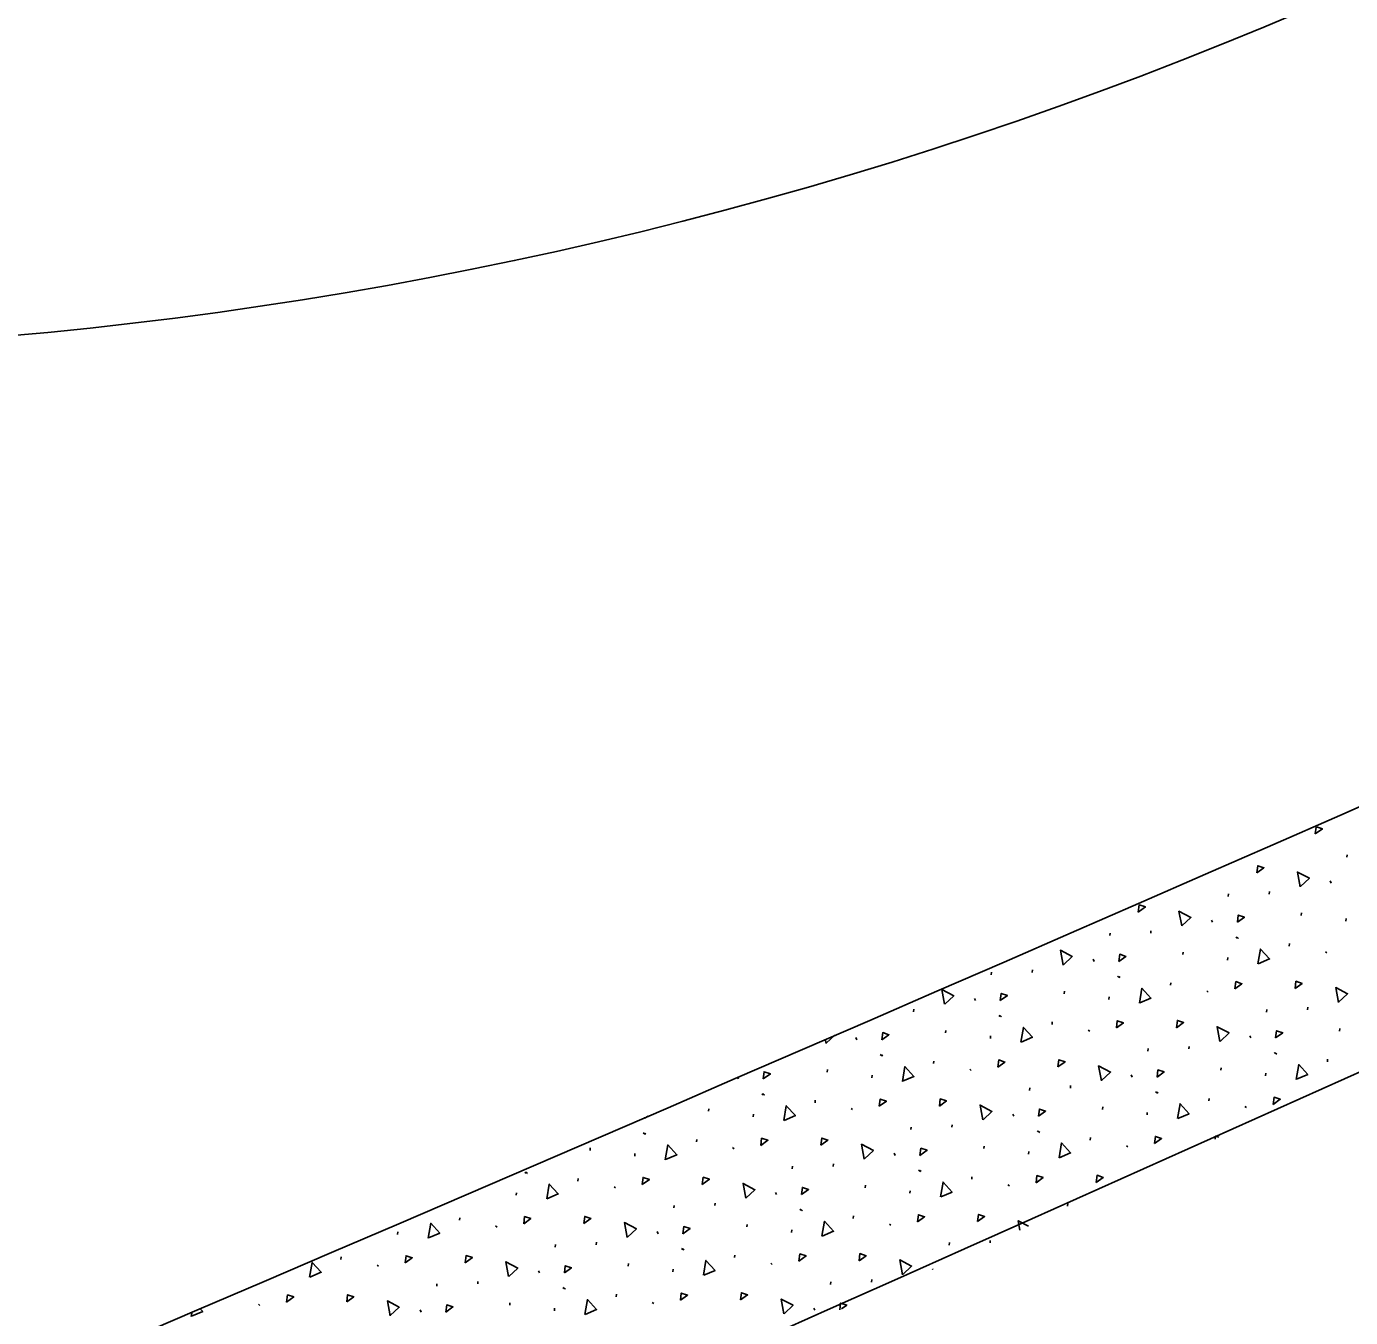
# Model space of a CAD drawing. Extents: x 2338610 to 2351914, y 366540 to 376484.
# Drawn here: x 2348676.65 to 2348704.84, y 367674.53 to 367702.02 of the extents above; entities that cross this region are included whole.
import ezdxf

# ---------------------------------------------------------------- set-up
doc = ezdxf.new("R2010")
doc.units = 0
for name, color, linetype in [('RD_HC_Cl', 7, 'Continuous'), ('RD_PD_ConcMed', 7, 'Continuous'), ('RD_PD_Final_LnLine', 7, 'Continuous'), ('RD_PD_Final_TrvlWay', 7, 'Continuous'), ('RD_PD_FOC', 7, 'Continuous'), ('RD_PD_NOISE-WALL-GM', 7, 'Continuous'), ('RD_PD_SW', 7, 'Continuous')]:
    doc.layers.add(name, color=color, linetype=linetype)

msp = doc.modelspace()

# ---------------------------------------------------------------- linework, layer by layer
at = {"layer": 'RD_HC_Cl'}
msp.add_arc((2347533.93, 370355.677), 2880.79, 281.440729, 295.940729, dxfattribs=at)
at = {"layer": 'RD_PD_ConcMed'}
for p, q in [((2348704.093, 367684.827), (2348704.112, 367684.974)), ((2348704.766, 367684.33), (2348704.771, 367684.385)), ((2348703.114, 367683.545), (2348703.119, 367683.599)), ((2348704.411, 367683.826), (2348704.432, 367683.781)), ((2348702.242, 367683.496), (2348702.247, 367683.55)), ((2348703.795, 367683.092), (2348703.801, 367683.146)), ((2348704.747, 367682.973), (2348704.752, 367683.027)), ((2348700.59, 367682.711), (2348700.595, 367682.765)), ((2348701.886, 367682.992), (2348701.907, 367682.946)), ((2348699.717, 367682.662), (2348699.723, 367682.716)), ((2348702.404, 367682.632), (2348702.436, 367682.607)), ((2348702.429, 367682.627), (2348702.461, 367682.602)), ((2348703.538, 367682.439), (2348703.543, 367682.493)), ((2348701.271, 367682.258), (2348701.277, 367682.312)), ((2348702.222, 367682.139), (2348702.228, 367682.193)), ((2348704.308, 367682.319), (2348704.339, 367682.295)), ((2348697.193, 367681.828), (2348697.198, 367681.882)), ((2348698.065, 367681.876), (2348698.071, 367681.931)), ((2348699.362, 367682.158), (2348699.383, 367682.112)), ((2348699.88, 367681.798), (2348699.911, 367681.773)), ((2348699.905, 367681.793), (2348699.936, 367681.768)), ((2348701.013, 367681.605), (2348701.019, 367681.659)), ((2348696.837, 367681.324), (2348696.858, 367681.278)), ((2348698.747, 367681.424), (2348698.752, 367681.478)), ((2348699.698, 367681.305), (2348699.703, 367681.359)), ((2348701.784, 367681.485), (2348701.815, 367681.461)), ((2348695.541, 367681.042), (2348695.546, 367681.097)), ((2348703.055, 367681.034), (2348703.06, 367681.089)), ((2348703.927, 367681.083), (2348703.933, 367681.137)), ((2348697.355, 367680.964), (2348697.387, 367680.939)), ((2348697.38, 367680.959), (2348697.412, 367680.934)), ((2348698.489, 367680.771), (2348698.494, 367680.825)), ((2348693.87, 367680.547), (2348693.68, 367680.369)), ((2348694.313, 367680.49), (2348694.334, 367680.444)), ((2348696.222, 367680.589), (2348696.228, 367680.644)), ((2348697.174, 367680.47), (2348697.179, 367680.525)), ((2348699.259, 367680.651), (2348699.291, 367680.626)), ((2348702.7, 367680.53), (2348702.721, 367680.485)), ((2348704.609, 367680.63), (2348704.614, 367680.684)), ((2348693.676, 367680.366), (2348693.659, 367680.456)), ((2348700.531, 367680.2), (2348700.536, 367680.255)), ((2348701.403, 367680.249), (2348701.408, 367680.303)), ((2348694.831, 367680.13), (2348694.863, 367680.105)), ((2348694.856, 367680.125), (2348694.888, 367680.1)), ((2348695.965, 367679.937), (2348695.97, 367679.991)), ((2348703.218, 367680.17), (2348703.249, 367680.146)), ((2348703.243, 367680.165), (2348703.274, 367680.141)), ((2348704.351, 367679.977), (2348704.357, 367680.032)), ((2348691.792, 367679.649), (2348691.81, 367679.61)), ((2348693.698, 367679.755), (2348693.703, 367679.81)), ((2348694.649, 367679.636), (2348694.655, 367679.691)), ((2348696.735, 367679.817), (2348696.766, 367679.792)), ((2348700.175, 367679.696), (2348700.196, 367679.651)), ((2348702.085, 367679.796), (2348702.09, 367679.85)), ((2348703.036, 367679.677), (2348703.041, 367679.731)), ((2348698.006, 367679.366), (2348698.012, 367679.421)), ((2348698.879, 367679.415), (2348698.884, 367679.469)), ((2348692.307, 367679.296), (2348692.338, 367679.271)), ((2348692.332, 367679.291), (2348692.363, 367679.266)), ((2348693.44, 367679.102), (2348693.446, 367679.157)), ((2348700.693, 367679.336), (2348700.725, 367679.312)), ((2348700.718, 367679.331), (2348700.75, 367679.307)), ((2348701.827, 367679.143), (2348701.832, 367679.197)), ((2348689.877, 367678.821), (2348689.813, 367678.776)), ((2348689.813, 367678.776), (2348689.816, 367678.795)), ((2348691.174, 367678.921), (2348691.179, 367678.976)), ((2348692.125, 367678.802), (2348692.13, 367678.857)), ((2348694.21, 367678.983), (2348694.242, 367678.958)), ((2348697.651, 367678.862), (2348697.672, 367678.817)), ((2348699.56, 367678.962), (2348699.566, 367679.016)), ((2348700.511, 367678.843), (2348700.517, 367678.897)), ((2348702.597, 367679.023), (2348702.628, 367678.999)), ((2348695.482, 367678.532), (2348695.487, 367678.586)), ((2348696.354, 367678.581), (2348696.36, 367678.635)), ((2348698.169, 367678.502), (2348698.2, 367678.477)), ((2348689.782, 367678.462), (2348689.814, 367678.437)), ((2348689.807, 367678.456), (2348689.839, 367678.432)), ((2348690.916, 367678.268), (2348690.921, 367678.323)), ((2348698.194, 367678.497), (2348698.225, 367678.472)), ((2348699.302, 367678.309), (2348699.308, 367678.363)), ((2348688.649, 367678.087), (2348688.655, 367678.142)), ((2348689.6, 367677.968), (2348689.606, 367678.023)), ((2348691.686, 367678.149), (2348691.718, 367678.124)), ((2348695.127, 367678.028), (2348695.147, 367677.982)), ((2348697.036, 367678.128), (2348697.041, 367678.182)), ((2348697.987, 367678.009), (2348697.992, 367678.063)), ((2348700.073, 367678.189), (2348700.104, 367678.165)), ((2348692.957, 367677.698), (2348692.963, 367677.752)), ((2348693.83, 367677.746), (2348693.835, 367677.801)), ((2348695.644, 367677.668), (2348695.676, 367677.643)), ((2348695.67, 367677.663), (2348695.701, 367677.638)), ((2348687.258, 367677.627), (2348687.29, 367677.603)), ((2348687.283, 367677.622), (2348687.315, 367677.598)), ((2348688.392, 367677.434), (2348688.397, 367677.489)), ((2348696.778, 367677.475), (2348696.783, 367677.529)), ((2348687.076, 367677.134), (2348687.082, 367677.188)), ((2348689.162, 367677.315), (2348689.193, 367677.29)), ((2348692.602, 367677.194), (2348692.623, 367677.148)), ((2348694.511, 367677.294), (2348694.517, 367677.348)), ((2348695.463, 367677.175), (2348695.468, 367677.229)), ((2348697.548, 367677.355), (2348697.58, 367677.331)), ((2348690.433, 367676.864), (2348690.439, 367676.918)), ((2348691.306, 367676.912), (2348691.311, 367676.967)), ((2348693.12, 367676.834), (2348693.152, 367676.809)), ((2348693.145, 367676.829), (2348693.177, 367676.804)), ((2348698.82, 367676.904), (2348698.825, 367676.959)), ((2348685.867, 367676.6), (2348685.873, 367676.655)), ((2348694.254, 367676.641), (2348694.259, 367676.695)), ((2348684.552, 367676.3), (2348684.557, 367676.354)), ((2348686.637, 367676.481), (2348686.669, 367676.456)), ((2348690.078, 367676.36), (2348690.099, 367676.314)), ((2348691.987, 367676.46), (2348691.992, 367676.514)), ((2348692.938, 367676.341), (2348692.944, 367676.395)), ((2348695.024, 367676.521), (2348695.055, 367676.497)), ((2348687.909, 367676.03), (2348687.914, 367676.084)), ((2348688.781, 367676.078), (2348688.787, 367676.133)), ((2348690.596, 367676), (2348690.627, 367675.975)), ((2348690.621, 367675.995), (2348690.652, 367675.97)), ((2348696.295, 367676.07), (2348696.301, 367676.125)), ((2348697.168, 367676.119), (2348697.173, 367676.173)), ((2348683.343, 367675.766), (2348683.348, 367675.82)), ((2348689.463, 367675.625), (2348689.468, 367675.68)), ((2348691.729, 367675.807), (2348691.735, 367675.861)), ((2348692.5, 367675.687), (2348692.531, 367675.662)), ((2348684.113, 367675.646), (2348684.145, 367675.622)), ((2348687.553, 367675.526), (2348687.574, 367675.48)), ((2348690.414, 367675.506), (2348690.419, 367675.561)), ((2348695.94, 367675.566), (2348695.946, 367675.554)), ((2348685.384, 367675.196), (2348685.39, 367675.25)), ((2348686.257, 367675.244), (2348686.262, 367675.299)), ((2348688.071, 367675.166), (2348688.103, 367675.141)), ((2348688.096, 367675.161), (2348688.128, 367675.136)), ((2348693.771, 367675.236), (2348693.776, 367675.291)), ((2348694.643, 367675.285), (2348694.649, 367675.339)), ((2348686.938, 367674.791), (2348686.944, 367674.846)), ((2348689.205, 367674.973), (2348689.21, 367675.027)), ((2348689.975, 367674.853), (2348690.007, 367674.828)), ((2348680.154, 367674.555), (2348680.166, 367674.624)), ((2348681.589, 367674.812), (2348681.62, 367674.788)), ((2348685.029, 367674.692), (2348685.05, 367674.646)), ((2348687.89, 367674.672), (2348687.895, 367674.727)), ((2348693.416, 367674.732), (2348693.437, 367674.687))]:
    msp.add_line(p, q, dxfattribs=at)
for points in [[(2348704.12, 367684.977), (2348704.244, 367684.935), (2348704.093, 367684.827)], [(2348702.848, 367683.998), (2348702.868, 367684.15), (2348703, 367684.106), (2348702.848, 367683.998)], [(2348703.773, 367683.702), (2348703.715, 367684.017), (2348703.968, 367683.884), (2348703.777, 367683.705)], [(2348700.324, 367683.164), (2348700.344, 367683.316), (2348700.475, 367683.272), (2348700.324, 367683.164)], [(2348701.249, 367682.868), (2348701.191, 367683.183), (2348701.444, 367683.05), (2348701.253, 367682.871)], [(2348702.435, 367682.946), (2348702.455, 367683.099), (2348702.586, 367683.055), (2348702.435, 367682.946)], [(2348698.724, 367682.034), (2348698.667, 367682.349), (2348698.92, 367682.216), (2348698.729, 367682.037)], [(2348699.911, 367682.112), (2348699.93, 367682.265), (2348700.062, 367682.22), (2348699.911, 367682.112)], [(2348702.873, 367682.062), (2348702.927, 367682.377), (2348703.119, 367682.166), (2348702.879, 367682.063)], [(2348702.382, 367681.531), (2348702.402, 367681.684), (2348702.533, 367681.639), (2348702.382, 367681.531)], [(2348703.662, 367681.536), (2348703.682, 367681.689), (2348703.813, 367681.644), (2348703.662, 367681.536)], [(2348696.2, 367681.2), (2348696.142, 367681.515), (2348696.395, 367681.382), (2348696.204, 367681.203)], [(2348697.386, 367681.278), (2348697.406, 367681.431), (2348697.537, 367681.386), (2348697.386, 367681.278)], [(2348700.349, 367681.227), (2348700.402, 367681.543), (2348700.595, 367681.332), (2348700.354, 367681.229)], [(2348704.586, 367681.24), (2348704.529, 367681.555), (2348704.782, 367681.423), (2348704.591, 367681.244)], [(2348699.858, 367680.697), (2348699.877, 367680.85), (2348700.009, 367680.805), (2348699.858, 367680.697)], [(2348701.137, 367680.702), (2348701.157, 367680.855), (2348701.289, 367680.81), (2348701.137, 367680.702)], [(2348694.862, 367680.444), (2348694.882, 367680.596), (2348695.013, 367680.552), (2348694.862, 367680.444)], [(2348697.825, 367680.393), (2348697.878, 367680.709), (2348698.071, 367680.498), (2348697.83, 367680.395)], [(2348702.062, 367680.406), (2348702.004, 367680.721), (2348702.257, 367680.589), (2348702.066, 367680.41)], [(2348703.248, 367680.484), (2348703.268, 367680.637), (2348703.4, 367680.593), (2348703.248, 367680.484)], [(2348697.333, 367679.863), (2348697.353, 367680.015), (2348697.485, 367679.971), (2348697.333, 367679.863)], [(2348698.613, 367679.868), (2348698.633, 367680.02), (2348698.764, 367679.976), (2348698.613, 367679.868)], [(2348703.687, 367679.6), (2348703.74, 367679.916), (2348703.933, 367679.705), (2348703.692, 367679.602)], [(2348692.337, 367679.61), (2348692.357, 367679.762), (2348692.489, 367679.718), (2348692.337, 367679.61)], [(2348695.3, 367679.559), (2348695.354, 367679.875), (2348695.546, 367679.664), (2348695.306, 367679.561)], [(2348699.538, 367679.572), (2348699.48, 367679.887), (2348699.733, 367679.755), (2348699.542, 367679.575)], [(2348700.724, 367679.65), (2348700.744, 367679.803), (2348700.875, 367679.759), (2348700.724, 367679.65)], [(2348694.809, 367679.029), (2348694.829, 367679.181), (2348694.96, 367679.137), (2348694.809, 367679.029)], [(2348696.089, 367679.034), (2348696.108, 367679.186), (2348696.24, 367679.142), (2348696.089, 367679.034)], [(2348701.162, 367678.766), (2348701.216, 367679.082), (2348701.408, 367678.87), (2348701.168, 367678.767)], [(2348703.196, 367679.069), (2348703.215, 367679.222), (2348703.347, 367679.178), (2348703.196, 367679.069)], [(2348692.776, 367678.725), (2348692.829, 367679.041), (2348693.022, 367678.83), (2348692.781, 367678.727)], [(2348697.013, 367678.738), (2348696.956, 367679.053), (2348697.209, 367678.92), (2348697.018, 367678.741)], [(2348698.2, 367678.816), (2348698.219, 367678.969), (2348698.351, 367678.925), (2348698.2, 367678.816)], [(2348692.285, 367678.195), (2348692.304, 367678.347), (2348692.436, 367678.303), (2348692.285, 367678.195)], [(2348693.564, 367678.2), (2348693.584, 367678.352), (2348693.716, 367678.308), (2348693.564, 367678.2)], [(2348694.489, 367677.904), (2348694.431, 367678.219), (2348694.684, 367678.086), (2348694.493, 367677.907)], [(2348698.638, 367677.932), (2348698.691, 367678.247), (2348698.884, 367678.036), (2348698.643, 367677.933)], [(2348700.671, 367678.235), (2348700.691, 367678.388), (2348700.822, 367678.344), (2348700.671, 367678.235)], [(2348701.963, 367678.331), (2348701.971, 367678.393), (2348702.043, 367678.369)], [(2348690.252, 367677.891), (2348690.305, 367678.207), (2348690.498, 367677.996), (2348690.257, 367677.893)], [(2348695.675, 367677.982), (2348695.695, 367678.135), (2348695.826, 367678.091), (2348695.675, 367677.982)], [(2348687.727, 367677.057), (2348687.781, 367677.373), (2348687.973, 367677.162), (2348687.732, 367677.059)], [(2348689.76, 367677.36), (2348689.78, 367677.513), (2348689.912, 367677.469), (2348689.76, 367677.36)], [(2348691.04, 367677.365), (2348691.06, 367677.518), (2348691.191, 367677.474), (2348691.04, 367677.365)], [(2348691.965, 367677.07), (2348691.907, 367677.385), (2348692.16, 367677.252), (2348691.969, 367677.073)], [(2348696.114, 367677.098), (2348696.167, 367677.413), (2348696.36, 367677.202), (2348696.119, 367677.099)], [(2348698.147, 367677.401), (2348698.167, 367677.554), (2348698.298, 367677.509), (2348698.147, 367677.401)], [(2348699.427, 367677.406), (2348699.446, 367677.559), (2348699.578, 367677.515), (2348699.427, 367677.406)], [(2348693.151, 367677.148), (2348693.171, 367677.301), (2348693.302, 367677.256), (2348693.151, 367677.148)], [(2348685.203, 367676.223), (2348685.256, 367676.539), (2348685.449, 367676.327), (2348685.208, 367676.225)], [(2348687.236, 367676.526), (2348687.256, 367676.679), (2348687.387, 367676.635), (2348687.236, 367676.526)], [(2348688.516, 367676.531), (2348688.535, 367676.684), (2348688.667, 367676.64), (2348688.516, 367676.531)], [(2348689.44, 367676.236), (2348689.383, 367676.551), (2348689.636, 367676.418), (2348689.445, 367676.239)], [(2348693.589, 367676.263), (2348693.643, 367676.579), (2348693.835, 367676.368), (2348693.595, 367676.265)], [(2348695.622, 367676.567), (2348695.642, 367676.72), (2348695.774, 367676.675), (2348695.622, 367676.567)], [(2348696.902, 367676.572), (2348696.922, 367676.725), (2348697.053, 367676.68), (2348696.902, 367676.572)], [(2348697.805, 367676.393), (2348697.769, 367676.591), (2348697.986, 367676.477)], [(2348690.626, 367676.314), (2348690.646, 367676.467), (2348690.778, 367676.422), (2348690.626, 367676.314)], [(2348682.678, 367675.389), (2348682.732, 367675.704), (2348682.924, 367675.493), (2348682.684, 367675.39)], [(2348684.712, 367675.692), (2348684.731, 367675.845), (2348684.863, 367675.801), (2348684.712, 367675.692)], [(2348685.991, 367675.697), (2348686.011, 367675.85), (2348686.143, 367675.806), (2348685.991, 367675.697)], [(2348686.916, 367675.401), (2348686.858, 367675.717), (2348687.111, 367675.584), (2348686.92, 367675.405)], [(2348691.065, 367675.429), (2348691.118, 367675.745), (2348691.311, 367675.534), (2348691.07, 367675.431)], [(2348693.098, 367675.733), (2348693.118, 367675.886), (2348693.249, 367675.841), (2348693.098, 367675.733)], [(2348694.378, 367675.738), (2348694.398, 367675.891), (2348694.529, 367675.846), (2348694.378, 367675.738)], [(2348695.302, 367675.442), (2348695.245, 367675.757), (2348695.498, 367675.625), (2348695.307, 367675.446)], [(2348688.102, 367675.48), (2348688.122, 367675.632), (2348688.253, 367675.588), (2348688.102, 367675.48)], [(2348682.187, 367674.858), (2348682.207, 367675.011), (2348682.339, 367674.967), (2348682.187, 367674.858)], [(2348683.467, 367674.863), (2348683.487, 367675.016), (2348683.618, 367674.972), (2348683.467, 367674.863)], [(2348684.392, 367674.567), (2348684.334, 367674.882), (2348684.587, 367674.75), (2348684.396, 367674.571)], [(2348688.541, 367674.595), (2348688.594, 367674.911), (2348688.787, 367674.7), (2348688.546, 367674.597)], [(2348690.574, 367674.899), (2348690.593, 367675.051), (2348690.725, 367675.007), (2348690.574, 367674.899)], [(2348691.853, 367674.904), (2348691.873, 367675.056), (2348692.005, 367675.012), (2348691.853, 367674.904)], [(2348692.778, 367674.608), (2348692.72, 367674.923), (2348692.973, 367674.79), (2348692.782, 367674.611)], [(2348693.966, 367674.697), (2348693.984, 367674.839), (2348694.115, 367674.795), (2348694.001, 367674.713)], [(2348680.357, 367674.707), (2348680.4, 367674.659), (2348680.159, 367674.556)], [(2348685.578, 367674.646), (2348685.597, 367674.798), (2348685.729, 367674.754), (2348685.578, 367674.646)]]:
    msp.add_lwpolyline(points, dxfattribs=at)
at = {"layer": 'RD_PD_Final_LnLine'}
for centre, radius, start, end in [((2347533.93, 370355.677), 2915.79, 292.01627, 295.940729), ((2348668.399, 367785.094), 90, 219.37128, 293.81319)]:
    msp.add_arc(centre, radius, start, end, dxfattribs=at)
at = {"layer": 'RD_PD_Final_TrvlWay'}
for centre, radius, start, end in [((2347507.259, 370343.815), 2920.936, 292.586459, 296.512976), ((2347533.93, 370355.677), 2933.79, 292.007046, 295.940729)]:
    msp.add_arc(centre, radius, start, end, dxfattribs=at)
at = {"layer": 'RD_PD_FOC'}
msp.add_arc((2347533.93, 370355.677), 2935.29, 292.006281, 295.940729, dxfattribs=at)
at = {"layer": 'RD_PD_NOISE-WALL-GM'}
for radius in [2951.79, 2953.29]:
    msp.add_arc((2347533.93, 370355.677), radius, 291.998918, 295.940729, dxfattribs=at)
at = {"layer": 'RD_PD_SW'}
for radius, start in [(2939.79, 292.00399), (2949.79, 291.998918)]:
    msp.add_arc((2347533.93, 370355.677), radius, start, 295.940729, dxfattribs=at)

doc.saveas('drawing.dxf')
